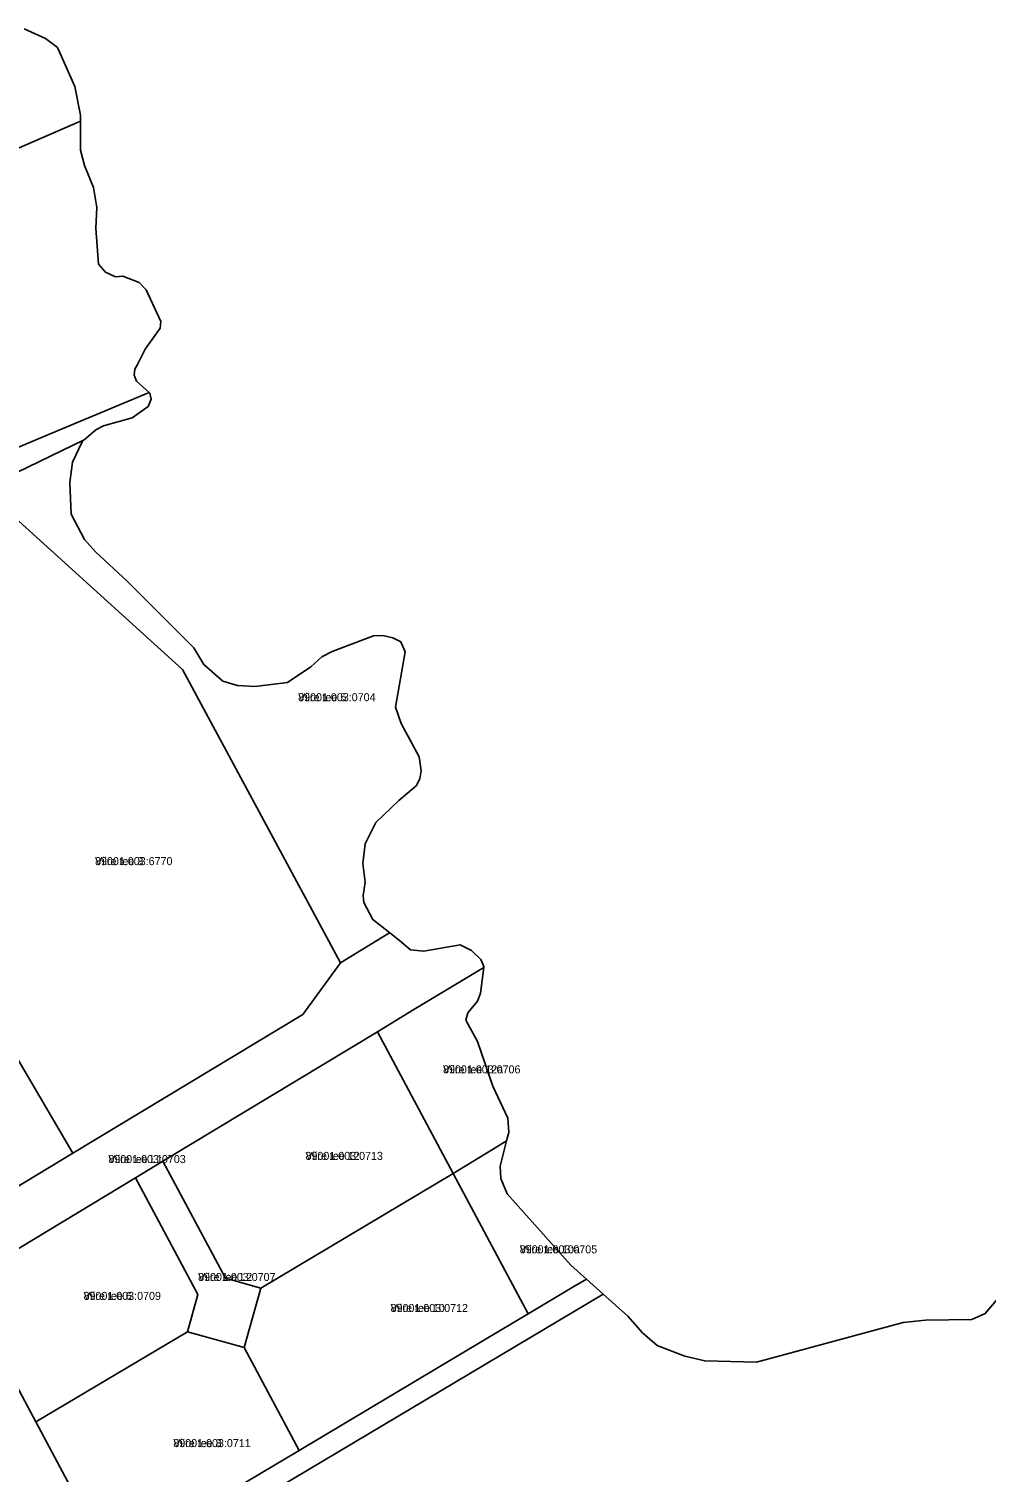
# Model space of a CAD drawing. Extents: x 526849 to 562296, y 6591741 to 6618546.
# Drawn here: x 550171.1 to 550350.4, y 6600661.3 to 6600931.8 of the extents above; entities that cross this region are included whole.
import ezdxf

# ---------------------------------------------------------------- set-up
doc = ezdxf.new("R2010")
doc.units = 0
for name, color, linetype in [('L_AADRESS', 7, 'Continuous'), ('PIIR', 7, 'Continuous'), ('TUNNUS', 7, 'Continuous')]:
    doc.layers.add(name, color=color, linetype=linetype)

msp = doc.modelspace()

# ---------------------------------------------------------------- linework, layer by layer
at = {"layer": 'PIIR'}
for points in [[(550170.19, 6600931.78), (550174.22, 6600929.98), (550176.44, 6600928.29), (550179.72, 6600920.98), (550180.77, 6600915.59), (550180.77, 6600914.51), (550168.82, 6600909.28)], [(550168.82, 6600909.28), (550180.77, 6600914.51), (550180.77, 6600909.02), (550181.52, 6600906.18), (550183.2, 6600902.04), (550183.84, 6600898.33), (550183.62, 6600894.42), (550184.14, 6600887.69), (550185.42, 6600886.16), (550187.29, 6600885.28), (550188.7, 6600885.42), (550191.77, 6600884.25), (550193.04, 6600882.88), (550195.79, 6600876.95), (550195.68, 6600875.68), (550192.87, 6600871.77), (550191.45, 6600868.91), (550190.93, 6600868.01), (550190.8, 6600866.89), (550191.23, 6600865.79), (550193.61, 6600863.64), (550177.34, 6600856.83), (550135.4, 6600839.27)], [(550123.98, 6600687.59), (550179.35, 6600721.06), (550222.4, 6600747.08), (550229.48, 6600756.77), (550238.37, 6600762.17), (550238.7, 6600762.37), (550240.52, 6600760.94), (550242.58, 6600759.18), (550245.07, 6600758.96), (550251.91, 6600760.11), (550254, 6600759.05), (550255.74, 6600757.36), (550256.31, 6600756.07), (550256.3, 6600755.9), (550243.23, 6600747.99), (550236.38, 6600743.85), (550196.2, 6600719.56), (550191.06, 6600716.46), (550158.49, 6600696.77)], [(550470.02, 6600580.53), (550346.02, 6600596.21), (550309.9, 6600600.78), (550310.19, 6600586.34), (550262.35, 6600587.31), (550262.25, 6600585.58), (550242.48, 6600598.35), (550222.97, 6600609.88), (550198.38, 6600624.77), (550179.24, 6600635.42), (550278.68, 6600694.68), (550283.29, 6600690.57), (550286.08, 6600687.43), (550288.82, 6600685.06), (550293.98, 6600683.07), (550297.73, 6600682.15), (550307.4, 6600681.91), (550334.92, 6600689.38), (550339.07, 6600689.76), (550347.76, 6600689.94), (550350.28, 6600691.07), (550355.97, 6600697.75)]]:
    msp.add_lwpolyline(points, dxfattribs=at)
for points in [[(550035.71, 6600804.79), (550056.7, 6600811.3), (550081.54, 6600819.61), (550104.06, 6600827.55), (550135.4, 6600839.27), (550177.34, 6600856.83), (550193.61, 6600863.64), (550193.77, 6600863.49), (550193.98, 6600862.37), (550193.47, 6600861), (550190.42, 6600858.91), (550185.1, 6600857.38), (550183.61, 6600856.62), (550181.85, 6600855.09), (550181.48, 6600854.78), (550162.45, 6600845.58), (550159.75, 6600844.28), (550137.51, 6600833.52), (550099.38, 6600819.45), (550067.4, 6600808.41), (550037.65, 6600799.23)], [(550162.45, 6600845.58), (550181.48, 6600854.78), (550181.07, 6600854.42), (550179.29, 6600850.59), (550178.75, 6600846.77), (550179.02, 6600840.81), (550181.51, 6600836.11), (550183.6, 6600833.77), (550189.53, 6600828.27), (550202.01, 6600815.78), (550203.9, 6600812.64), (550207.41, 6600809.52), (550210.16, 6600808.72), (550213.41, 6600808.55), (550219.54, 6600809.26), (550223.9, 6600812.23), (550225.95, 6600814.1), (550227.9, 6600815.12), (550235.68, 6600818.05), (550237.41, 6600818.08), (550239.27, 6600817.67), (550240.75, 6600816.93), (550241.59, 6600815.02), (550239.79, 6600804.65), (550240.85, 6600801.58), (550244.21, 6600795.34), (550244.57, 6600792.71), (550244.34, 6600791.25), (550243.63, 6600789.91), (550240.42, 6600787.19), (550236.08, 6600783.06), (550234.07, 6600779.04), (550233.65, 6600775.36), (550234.09, 6600771.89), (550233.74, 6600769.4), (550233.87, 6600768.07), (550235.55, 6600764.86), (550238.7, 6600762.37), (550238.37, 6600762.17), (550229.48, 6600756.77), (550199.89, 6600811.74)], [(550157.7, 6600757.89), (550168.58, 6600763.98), (550154.07, 6600793.81), (550151.23, 6600799.7), (550137.51, 6600833.52), (550159.75, 6600844.28), (550162.45, 6600845.58), (550199.89, 6600811.74), (550229.48, 6600756.77), (550222.4, 6600747.08), (550179.35, 6600721.06)], [(550110.29, 6600731.61), (550139.75, 6600747.86), (550157.7, 6600757.89), (550179.35, 6600721.06), (550123.98, 6600687.59)], [(550236.38, 6600743.85), (550243.23, 6600747.99), (550256.3, 6600755.9), (550255.69, 6600751.09), (550255.16, 6600749.58), (550253.33, 6600747.36), (550252.95, 6600746.01), (550255.15, 6600742.03), (550258.01, 6600733.67), (550260.83, 6600727.62), (550261, 6600724.93), (550260.6, 6600723.41), (550259.1, 6600722.48), (550250.58, 6600717.25)], [(550196.2, 6600719.56), (550236.38, 6600743.85), (550250.58, 6600717.25), (550214.55, 6600695.8), (550207.9, 6600697.65)], [(550250.58, 6600717.25), (550259.1, 6600722.48), (550260.6, 6600723.41), (550259.38, 6600718.65), (550259.51, 6600716.34), (550260.68, 6600713.46), (550272.6, 6600700.1), (550275.55, 6600697.47), (550273.21, 6600696.07), (550264.62, 6600690.95)], [(550191.06, 6600716.46), (550196.2, 6600719.56), (550207.9, 6600697.65), (550214.55, 6600695.8), (550211.44, 6600684.65), (550200.8, 6600687.62), (550202.74, 6600694.58)], [(550158.49, 6600696.77), (550191.06, 6600716.46), (550202.74, 6600694.58), (550200.8, 6600687.62), (550172.4, 6600670.71)], [(550214.55, 6600695.8), (550250.58, 6600717.25), (550264.62, 6600690.95), (550256.45, 6600686.09), (550221.72, 6600665.39), (550211.44, 6600684.65)], [(550124.27, 6600676.08), (550158.49, 6600696.77), (550172.4, 6600670.71), (550186.46, 6600644.38), (550179.17, 6600640.03), (550158.08, 6600651.77), (550149.19, 6600646.51), (550140.54, 6600658.44), (550134.07, 6600670.81)], [(550150.57, 6600627.05), (550147.43, 6600620.63), (550135.38, 6600602.37), (550131.04, 6600602.48), (550153.31, 6600640.84), (550158.08, 6600651.77), (550179.17, 6600640.03), (550186.46, 6600644.38), (550221.72, 6600665.39), (550256.45, 6600686.09), (550264.62, 6600690.95), (550273.21, 6600696.07), (550275.55, 6600697.47), (550278.68, 6600694.68), (550179.24, 6600635.42), (550159.91, 6600646.17)], [(550172.4, 6600670.71), (550200.8, 6600687.62), (550211.44, 6600684.65), (550221.72, 6600665.39), (550186.46, 6600644.38)]]:
    msp.add_lwpolyline(points, close=True, dxfattribs=at)

# ---------------------------------------------------------------- texts
at = {"layer": 'L_AADRESS'}
for s, p in [('Viire tee 5', (550221.54, 6600805.78)), ('Viire tee 3', (550183.49, 6600775.06)), ('Viire tee 12a', (550248.69, 6600736.04)), ('Viire tee 12', (550222.92, 6600719.83)), ('Viire tee L1', (550185.98, 6600719.23)), ('Viire tee 10a', (550263.06, 6600702.32)), ('Viire tee L2', (550202.8, 6600697.13)), ('Viire tee 6', (550181.33, 6600693.59)), ('Viire tee 10', (550238.86, 6600691.32)), ('Viire tee 8', (550198.15, 6600666))]:
    msp.add_text(s, height=1.5, dxfattribs=at).set_placement(p)
at = {"layer": 'TUNNUS'}
for s, p in [('89001:003:0704', (550221.54, 6600805.78)), ('89001:003:6770', (550183.49, 6600775.06)), ('89001:003:0706', (550248.69, 6600736.04)), ('89001:003:0713', (550222.92, 6600719.83)), ('89001:003:0703', (550185.98, 6600719.23)), ('89001:003:0705', (550263.06, 6600702.32)), ('89001:003:0707', (550202.8, 6600697.13)), ('89001:003:0709', (550181.33, 6600693.59)), ('89001:003:0712', (550238.86, 6600691.32)), ('89001:003:0711', (550198.15, 6600666))]:
    msp.add_text(s, height=1.5, dxfattribs=at).set_placement(p)

doc.saveas('drawing.dxf')
